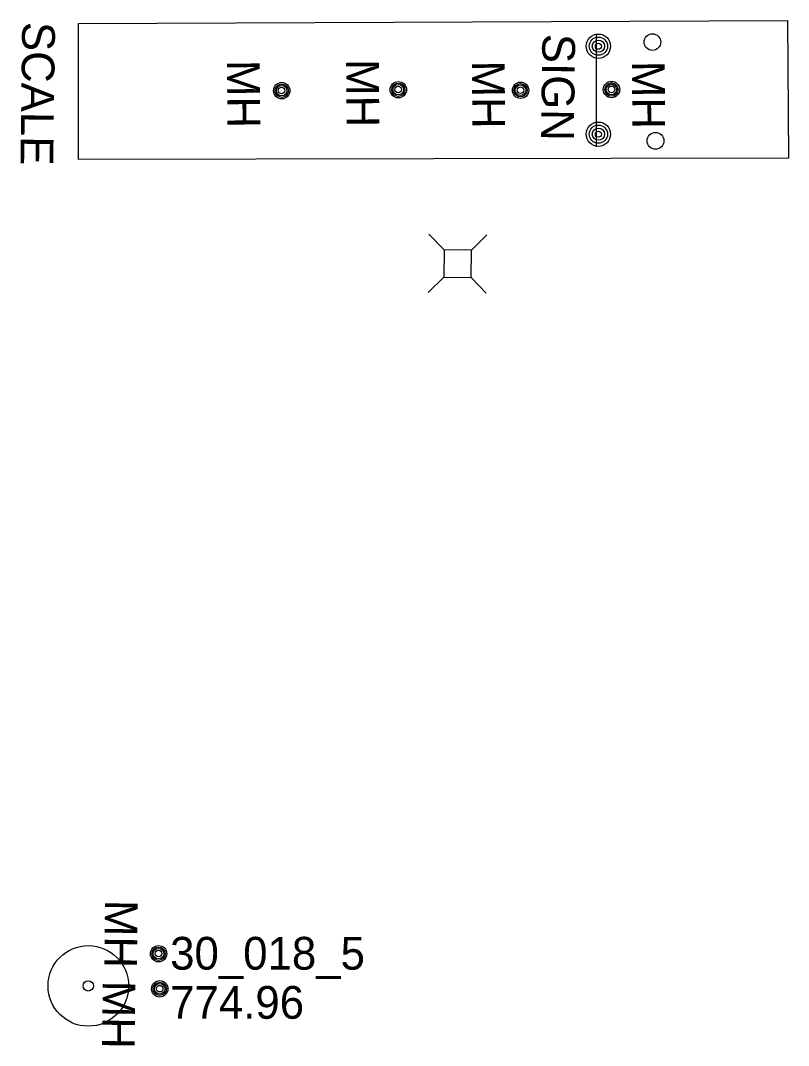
# Model space of a CAD drawing. Extents: x 589250 to 1188077, y 162953 to 363065.
# Drawn here: x 593397.1 to 593537.9, y 184967.9 to 185155.7 of the extents above; entities that cross this region are included whole.
import ezdxf

# ---------------------------------------------------------------- set-up
doc = ezdxf.new("R2010")
doc.units = 0
for name, color, linetype in [('E_AREA', 7, 'Continuous'), ('E_BLD_HvyDash', 7, 'Continuous'), ('E_BLD_Text', 7, 'Continuous'), ('E_MAP_PassPoints', 7, 'Continuous'), ('E_MISCPROP', 7, 'Continuous'), ('E_SGN', 7, 'Continuous'), ('E_SGN_Text', 7, 'Continuous'), ('E_UTL_AG_Bold', 7, 'Continuous'), ('E_UTL_MH', 7, 'Continuous'), ('E_UTL_MH_Text', 7, 'Continuous')]:
    doc.layers.add(name, color=color, linetype=linetype)

msp = doc.modelspace()

# ---------------------------------------------------------------- linework, layer by layer
at = {"layer": 'E_AREA'}
for centre, radius in [((593512.96, 185151.72), 1.52), ((593513.52, 185133.62), 1.54)]:
    msp.add_circle(centre, radius, dxfattribs=at)
at = {"layer": 'E_BLD_HvyDash'}
for p, q in [((593407.8, 185155.14), (593537.69, 185155.67)), ((593537.69, 185155.67), (593537.9, 185130.42)), ((593407.79, 185130.18), (593407.8, 185155.14)), ((593537.9, 185130.42), (593407.79, 185130.18))]:
    msp.add_line(p, q, dxfattribs=at)
at = {"layer": 'E_MAP_PassPoints'}
for radius in [7.38, 0.945]:
    msp.add_circle((593409.57, 184978.78), radius, dxfattribs=at)
at = {"layer": 'E_MISCPROP'}
for centre, radius in [((593503.06, 185150.96), 2.23), ((593503.06, 185150.96), 1.67), ((593503.06, 185150.96), 1.12), ((593503.06, 185150.96), 0.558), ((593503.06, 185134.84), 2.23), ((593503.06, 185134.84), 1.67), ((593503.06, 185134.84), 1.12), ((593503.06, 185134.84), 0.558)]:
    msp.add_circle(centre, radius, dxfattribs=at)
at = {"layer": 'E_SGN'}
msp.add_line((593502.74, 185132.54), (593502.74, 185153.08), dxfattribs=at)
at = {"layer": 'E_UTL_AG_Bold'}
for p, q in [((593474.78, 185113.65), (593471.98, 185116.51)), ((593479.77, 185113.58), (593482.64, 185116.38)), ((593474.78, 185113.65), (593474.71, 185108.65)), ((593479.77, 185113.58), (593474.78, 185113.65)), ((593479.71, 185108.58), (593479.77, 185113.58)), ((593474.71, 185108.65), (593471.85, 185105.85)), ((593474.71, 185108.65), (593479.71, 185108.58)), ((593479.71, 185108.58), (593482.5, 185105.72))]:
    msp.add_line(p, q, dxfattribs=at)
at = {"layer": 'E_UTL_MH'}
for centre, radius in [((593466.39, 185142.99), 1.5), ((593488.79, 185142.89), 1.5), ((593505.46, 185143.02), 1.5), ((593445.02, 185142.81), 1.5), ((593445.02, 185142.8), 1.22), ((593445, 185142.81), 0.968), ((593445, 185142.84), 0.605), ((593466.39, 185142.98), 1.22), ((593466.38, 185142.99), 0.968), ((593466.37, 185143.02), 0.605), ((593488.79, 185142.89), 1.22), ((593488.78, 185142.9), 0.968), ((593488.77, 185142.92), 0.605), ((593505.46, 185143.01), 1.22), ((593505.45, 185143.02), 0.968), ((593505.44, 185143.05), 0.605), ((593422.45, 184984.68), 1.5), ((593422.45, 184984.67), 1.22), ((593422.44, 184984.68), 0.968), ((593422.43, 184984.71), 0.605), ((593422.67, 184978.24), 1.5), ((593422.67, 184978.24), 1.22), ((593422.66, 184978.25), 0.968), ((593422.65, 184978.27), 0.605)]:
    msp.add_circle(centre, radius, dxfattribs=at)

# ---------------------------------------------------------------- texts
at = {"layer": 'E_BLD_Text'}
msp.add_text('SCALE', height=6, rotation=269.2751, dxfattribs=at).set_placement((593397.47, 185155.45))
at = {"layer": 'E_MAP_PassPoints'}
for s, p in [('30_018_5', (593424.57, 184981.76)), ('774.96', (593424.57, 184972.76))]:
    msp.add_text(s, height=6, dxfattribs=at).set_placement(p)
at = {"layer": 'E_SGN_Text'}
msp.add_text('SIGN', height=6, rotation=269.2751, dxfattribs=at).set_placement((593492.8, 185153.27))
at = {"layer": 'E_UTL_MH_Text'}
for rotation, p in [(270.5069, (593434.97, 185148.41)), (270.5069, (593456.81, 185148.57)), (270.5069, (593479.86, 185148.3)), (270.5069, (593509.19, 185148.24)), (269.2751, (593412.64, 184994.57)), (269.2751, (593412.22, 184979.76))]:
    msp.add_text('MH', height=6, rotation=rotation, dxfattribs=at).set_placement(p)

doc.saveas('drawing.dxf')
